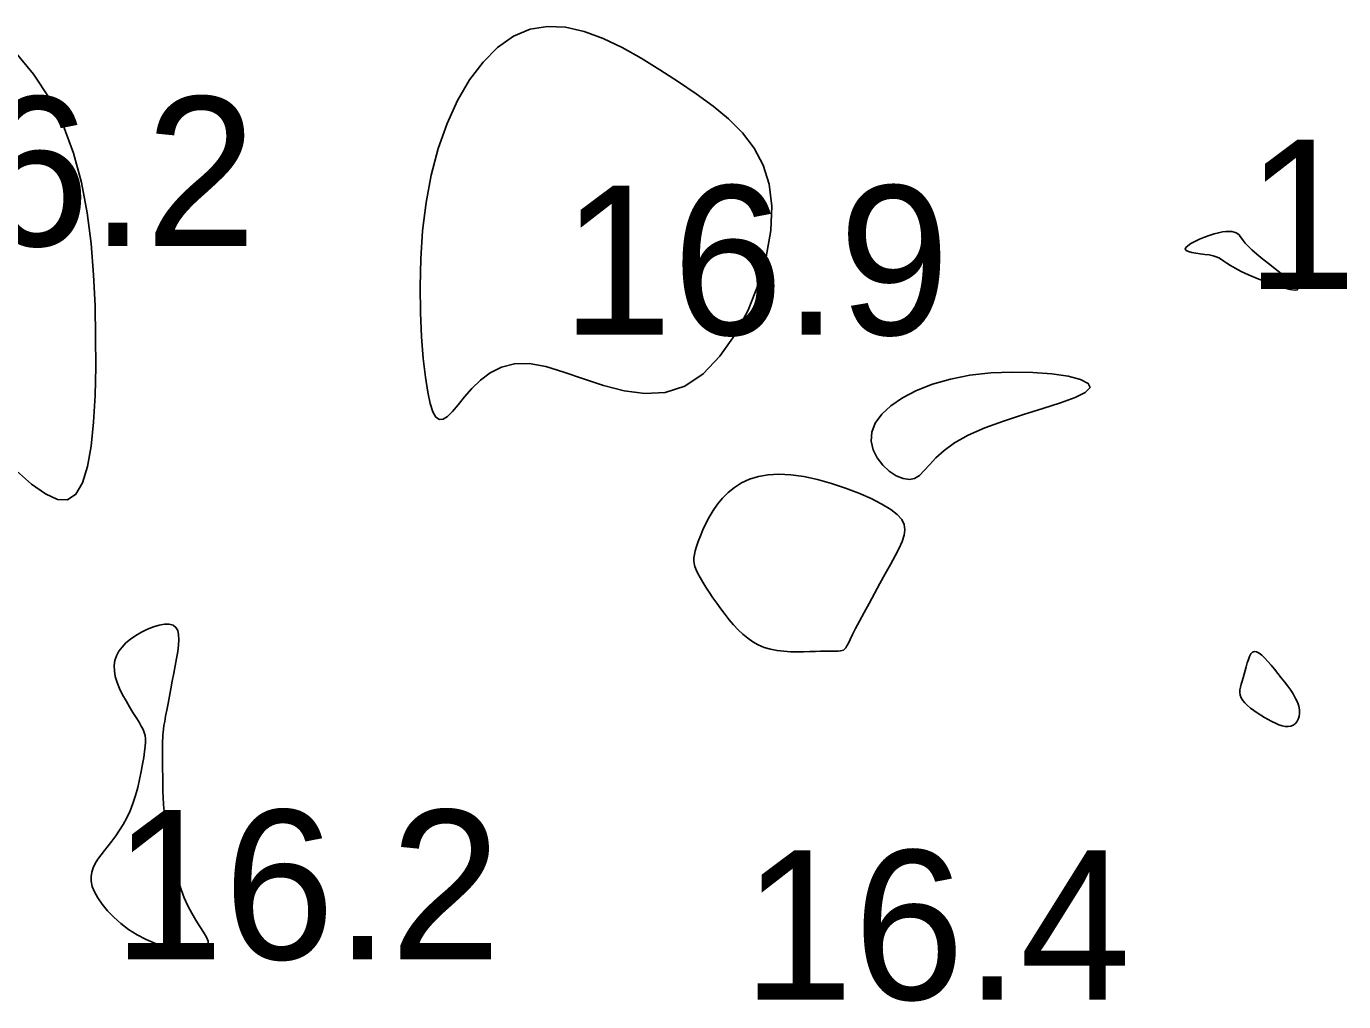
# Model space of a CAD drawing. Extents: x 3040093 to 3056816, y 408076 to 509144.
# Drawn here: x 3046434.79 to 3046478.93, y 434737 to 434769.69 of the extents above; entities that cross this region are included whole.
import ezdxf

# ---------------------------------------------------------------- set-up
doc = ezdxf.new("R2010")
doc.units = 0
doc.layers.add('V-CHAN-CONT-EL17', color=7, linetype='Continuous')
doc.layers.add('V-TOPO-SOUN-0610', color=7, linetype='Continuous')

msp = doc.modelspace()

# ---------------------------------------------------------------- linework, layer by layer
at = {"layer": 'V-CHAN-CONT-EL17'}
for points in [[(3046448.589, 434765.596), (3046448.885, 434766.433), (3046449.237, 434767.204), (3046449.64, 434767.895), (3046450.089, 434768.493), (3046450.579, 434768.985), (3046451.106, 434769.357), (3046451.664, 434769.594), (3046452.25, 434769.69), (3046452.857, 434769.657), (3046453.48, 434769.514), (3046454.113, 434769.282), (3046454.75, 434768.978), (3046455.387, 434768.623), (3046456.016, 434768.234), (3046456.634, 434767.832), (3046457.231, 434767.429), (3046457.798, 434767.019), (3046458.318, 434766.588), (3046458.78, 434766.124), (3046459.169, 434765.612), (3046459.471, 434765.041), (3046459.674, 434764.396), (3046459.762, 434763.666), (3046459.727, 434762.845), (3046459.575, 434761.964), (3046459.319, 434761.063), (3046458.968, 434760.181), (3046458.534, 434759.357), (3046458.028, 434758.63), (3046457.461, 434758.041), (3046456.845, 434757.628), (3046456.191, 434757.417), (3046455.511, 434757.379), (3046454.819, 434757.471), (3046454.128, 434757.651), (3046453.45, 434757.875), (3046452.8, 434758.102), (3046452.19, 434758.288), (3046451.633, 434758.392), (3046451.139, 434758.38), (3046450.706, 434758.266), (3046450.328, 434758.075), (3046449.999, 434757.829), (3046449.714, 434757.552), (3046449.468, 434757.269), (3046449.253, 434757.004), (3046449.066, 434756.779), (3046448.901, 434756.617), (3046448.754, 434756.527), (3046448.625, 434756.517), (3046448.511, 434756.595), (3046448.409, 434756.768), (3046448.318, 434757.043), (3046448.235, 434757.429), (3046448.159, 434757.932), (3046448.088, 434758.555), (3046448.03, 434759.284), (3046447.99, 434760.097), (3046447.978, 434760.973), (3046448.001, 434761.893), (3046448.066, 434762.835), (3046448.181, 434763.78), (3046448.354, 434764.707)], [(3046475.288, 434761.581), (3046475.132, 434761.672), (3046475.01, 434761.751), (3046474.912, 434761.819), (3046474.827, 434761.877), (3046474.745, 434761.926), (3046474.657, 434761.967), (3046474.552, 434761.999), (3046474.422, 434762.026), (3046474.276, 434762.047), (3046474.123, 434762.067), (3046473.974, 434762.087), (3046473.838, 434762.11), (3046473.727, 434762.138), (3046473.65, 434762.173), (3046473.618, 434762.217), (3046473.638, 434762.273), (3046473.704, 434762.338), (3046473.808, 434762.408), (3046473.941, 434762.481), (3046474.094, 434762.554), (3046474.258, 434762.622), (3046474.424, 434762.684), (3046474.584, 434762.735), (3046474.73, 434762.774), (3046474.862, 434762.8), (3046474.98, 434762.814), (3046475.084, 434762.818), (3046475.175, 434762.811), (3046475.254, 434762.795), (3046475.32, 434762.77), (3046475.375, 434762.737), (3046475.42, 434762.697), (3046475.46, 434762.648), (3046475.504, 434762.589), (3046475.558, 434762.515), (3046475.629, 434762.427), (3046475.723, 434762.322), (3046475.849, 434762.198), (3046476.013, 434762.053), (3046476.218, 434761.887), (3046476.45, 434761.707), (3046476.69, 434761.522), (3046476.921, 434761.343), (3046477.124, 434761.177), (3046477.28, 434761.035), (3046477.371, 434760.927), (3046477.38, 434760.86), (3046477.293, 434760.842), (3046477.125, 434760.867), (3046476.895, 434760.928), (3046476.621, 434761.016), (3046476.325, 434761.123), (3046476.024, 434761.241), (3046475.739, 434761.362), (3046475.489, 434761.477)], [(3046467.102, 434758.073), (3046467.815, 434758.102), (3046468.508, 434758.09), (3046469.144, 434758.041), (3046469.69, 434757.96), (3046470.109, 434757.853), (3046470.366, 434757.724), (3046470.427, 434757.579), (3046470.269, 434757.422), (3046469.924, 434757.254), (3046469.434, 434757.073), (3046468.843, 434756.881), (3046468.195, 434756.677), (3046467.533, 434756.46), (3046466.901, 434756.229), (3046466.343, 434755.986), (3046465.891, 434755.731), (3046465.537, 434755.473), (3046465.261, 434755.224), (3046465.044, 434754.995), (3046464.867, 434754.797), (3046464.709, 434754.64), (3046464.551, 434754.536), (3046464.374, 434754.497), (3046464.165, 434754.529), (3046463.934, 434754.627), (3046463.701, 434754.782), (3046463.482, 434754.984), (3046463.297, 434755.225), (3046463.161, 434755.496), (3046463.094, 434755.786), (3046463.113, 434756.087), (3046463.232, 434756.39), (3046463.448, 434756.689), (3046463.755, 434756.975), (3046464.145, 434757.243), (3046464.611, 434757.486), (3046465.148, 434757.697), (3046465.747, 434757.869), (3046466.402, 434757.996)], [(3046458.057, 434750.165), (3046457.921, 434750.352), (3046457.79, 434750.538), (3046457.666, 434750.72), (3046457.552, 434750.895), (3046457.449, 434751.061), (3046457.359, 434751.215), (3046457.285, 434751.352), (3046457.227, 434751.473), (3046457.185, 434751.58), (3046457.16, 434751.68), (3046457.149, 434751.777), (3046457.153, 434751.878), (3046457.171, 434751.987), (3046457.202, 434752.111), (3046457.246, 434752.255), (3046457.302, 434752.422), (3046457.371, 434752.609), (3046457.454, 434752.811), (3046457.552, 434753.024), (3046457.666, 434753.242), (3046457.797, 434753.46), (3046457.946, 434753.673), (3046458.115, 434753.877), (3046458.305, 434754.066), (3046458.517, 434754.236), (3046458.754, 434754.384), (3046459.019, 434754.507), (3046459.314, 434754.599), (3046459.641, 434754.658), (3046460.004, 434754.68), (3046460.403, 434754.661), (3046460.839, 434754.598), (3046461.3, 434754.498), (3046461.77, 434754.368), (3046462.236, 434754.213), (3046462.681, 434754.042), (3046463.092, 434753.86), (3046463.453, 434753.676), (3046463.749, 434753.495), (3046463.97, 434753.324), (3046464.118, 434753.157), (3046464.201, 434752.99), (3046464.226, 434752.817), (3046464.201, 434752.631), (3046464.132, 434752.428), (3046464.028, 434752.2), (3046463.894, 434751.944), (3046463.738, 434751.654), (3046463.568, 434751.34), (3046463.388, 434751.011), (3046463.205, 434750.677), (3046463.026, 434750.35), (3046462.857, 434750.038), (3046462.704, 434749.754), (3046462.574, 434749.506), (3046462.47, 434749.302), (3046462.39, 434749.141), (3046462.329, 434749.016), (3046462.281, 434748.923), (3046462.241, 434748.856), (3046462.204, 434748.811), (3046462.165, 434748.782), (3046462.118, 434748.764), (3046462.06, 434748.753), (3046461.988, 434748.747), (3046461.902, 434748.744), (3046461.801, 434748.743), (3046461.684, 434748.743), (3046461.549, 434748.744), (3046461.397, 434748.744), (3046461.226, 434748.741), (3046461.036, 434748.735), (3046460.831, 434748.729), (3046460.614, 434748.727), (3046460.391, 434748.73), (3046460.164, 434748.743), (3046459.939, 434748.769), (3046459.72, 434748.811), (3046459.51, 434748.872), (3046459.313, 434748.954), (3046459.129, 434749.057), (3046458.956, 434749.178), (3046458.791, 434749.315), (3046458.635, 434749.466), (3046458.485, 434749.629), (3046458.339, 434749.801), (3046458.197, 434749.98)], [(3046437.403, 434742.065), (3046437.525, 434742.219), (3046437.651, 434742.383), (3046437.78, 434742.556), (3046437.909, 434742.742), (3046438.033, 434742.942), (3046438.152, 434743.158), (3046438.261, 434743.392), (3046438.358, 434743.644), (3046438.444, 434743.909), (3046438.518, 434744.18), (3046438.583, 434744.45), (3046438.637, 434744.713), (3046438.682, 434744.961), (3046438.718, 434745.188), (3046438.746, 434745.388), (3046438.766, 434745.554), (3046438.777, 434745.694), (3046438.777, 434745.813), (3046438.765, 434745.919), (3046438.739, 434746.021), (3046438.698, 434746.124), (3046438.639, 434746.237), (3046438.563, 434746.367), (3046438.468, 434746.519), (3046438.359, 434746.691), (3046438.243, 434746.879), (3046438.126, 434747.078), (3046438.013, 434747.283), (3046437.912, 434747.491), (3046437.828, 434747.696), (3046437.767, 434747.895), (3046437.735, 434748.084), (3046437.732, 434748.263), (3046437.757, 434748.431), (3046437.81, 434748.591), (3046437.889, 434748.742), (3046437.994, 434748.885), (3046438.124, 434749.021), (3046438.277, 434749.15), (3046438.453, 434749.272), (3046438.645, 434749.384), (3046438.845, 434749.482), (3046439.046, 434749.561), (3046439.24, 434749.618), (3046439.419, 434749.649), (3046439.577, 434749.649), (3046439.705, 434749.615), (3046439.798, 434749.544), (3046439.858, 434749.438), (3046439.89, 434749.3), (3046439.898, 434749.134), (3046439.886, 434748.943), (3046439.859, 434748.732), (3046439.821, 434748.502), (3046439.775, 434748.259), (3046439.727, 434748.005), (3046439.677, 434747.746), (3046439.628, 434747.487), (3046439.579, 434747.234), (3046439.533, 434746.993), (3046439.491, 434746.769), (3046439.453, 434746.567), (3046439.422, 434746.394), (3046439.398, 434746.253), (3046439.38, 434746.136), (3046439.368, 434746.035), (3046439.36, 434745.94), (3046439.356, 434745.844), (3046439.354, 434745.736), (3046439.353, 434745.608), (3046439.353, 434745.451), (3046439.353, 434745.258), (3046439.353, 434745.037), (3046439.353, 434744.796), (3046439.355, 434744.545), (3046439.358, 434744.294), (3046439.363, 434744.052), (3046439.371, 434743.828), (3046439.383, 434743.633), (3046439.398, 434743.472), (3046439.416, 434743.344), (3046439.436, 434743.243), (3046439.457, 434743.166), (3046439.478, 434743.106), (3046439.498, 434743.059), (3046439.517, 434743.02), (3046439.532, 434742.984), (3046439.545, 434742.946), (3046439.555, 434742.902), (3046439.564, 434742.848), (3046439.574, 434742.78), (3046439.585, 434742.692), (3046439.598, 434742.582), (3046439.617, 434742.444), (3046439.64, 434742.275), (3046439.671, 434742.072), (3046439.709, 434741.84), (3046439.758, 434741.586), (3046439.817, 434741.316), (3046439.889, 434741.037), (3046439.974, 434740.755), (3046440.075, 434740.478), (3046440.193, 434740.212), (3046440.326, 434739.963), (3046440.467, 434739.732), (3046440.603, 434739.522), (3046440.724, 434739.332), (3046440.819, 434739.166), (3046440.876, 434739.023), (3046440.884, 434738.905), (3046440.832, 434738.814), (3046440.713, 434738.749), (3046440.534, 434738.713), (3046440.306, 434738.704), (3046440.039, 434738.723), (3046439.743, 434738.77), (3046439.431, 434738.845), (3046439.112, 434738.948), (3046438.797, 434739.08), (3046438.497, 434739.239), (3046438.214, 434739.421), (3046437.952, 434739.62), (3046437.715, 434739.831), (3046437.504, 434740.048), (3046437.324, 434740.265), (3046437.178, 434740.476), (3046437.067, 434740.677), (3046436.995, 434740.862), (3046436.958, 434741.033), (3046436.953, 434741.193), (3046436.978, 434741.344), (3046437.027, 434741.49), (3046437.097, 434741.632), (3046437.186, 434741.773), (3046437.289, 434741.917)], [(3046476.153, 434746.6), (3046476.03, 434746.678), (3046475.912, 434746.758), (3046475.801, 434746.841), (3046475.7, 434746.925), (3046475.613, 434747.011), (3046475.542, 434747.097), (3046475.49, 434747.184), (3046475.459, 434747.271), (3046475.446, 434747.359), (3046475.449, 434747.45), (3046475.465, 434747.543), (3046475.491, 434747.641), (3046475.523, 434747.745), (3046475.558, 434747.855), (3046475.594, 434747.972), (3046475.628, 434748.097), (3046475.661, 434748.225), (3046475.695, 434748.351), (3046475.732, 434748.467), (3046475.772, 434748.57), (3046475.818, 434748.652), (3046475.872, 434748.709), (3046475.935, 434748.734), (3046476.009, 434748.724), (3046476.092, 434748.681), (3046476.184, 434748.611), (3046476.283, 434748.517), (3046476.387, 434748.404), (3046476.496, 434748.277), (3046476.607, 434748.141), (3046476.721, 434747.999), (3046476.834, 434747.857), (3046476.945, 434747.715), (3046477.052, 434747.574), (3046477.151, 434747.435), (3046477.24, 434747.298), (3046477.316, 434747.164), (3046477.377, 434747.033), (3046477.42, 434746.906), (3046477.443, 434746.784), (3046477.447, 434746.669), (3046477.433, 434746.562), (3046477.404, 434746.466), (3046477.359, 434746.383), (3046477.302, 434746.315), (3046477.233, 434746.263), (3046477.153, 434746.23), (3046477.064, 434746.217), (3046476.968, 434746.223), (3046476.865, 434746.245), (3046476.755, 434746.281), (3046476.641, 434746.329), (3046476.522, 434746.387), (3046476.401, 434746.453), (3046476.277, 434746.525)]]:
    msp.add_lwpolyline(points, close=True, dxfattribs=at)
msp.add_lwpolyline([(3046434.392, 434768.853), (3046435.028, 434768.089), (3046435.573, 434767.263), (3046436.016, 434766.376), (3046436.365, 434765.437), (3046436.631, 434764.455), (3046436.825, 434763.442), (3046436.958, 434762.407), (3046437.042, 434761.363), (3046437.089, 434760.319), (3046437.108, 434759.286), (3046437.11, 434758.277), (3046437.09, 434757.313), (3046437.042, 434756.418), (3046436.96, 434755.616), (3046436.838, 434754.932), (3046436.67, 434754.388), (3046436.449, 434754.008), (3046436.17, 434753.817), (3046435.828, 434753.828), (3046435.424, 434754.017), (3046434.964, 434754.348), (3046434.452, 434754.787)], dxfattribs=at)

# ---------------------------------------------------------------- texts
at = {"layer": 'V-TOPO-SOUN-0610'}
for s, p in [('16.2 ', (3046429.483, 434762.33)), ('16.2 ', (3046475.643, 434760.89)), ('16.9 ', (3046452.713, 434759.35)), ('16.2 ', (3046437.683, 434738.42)), ('16.4 ', (3046458.783, 434737.07))]:
    msp.add_text(s, height=5, dxfattribs=at).set_placement(p)

doc.saveas('drawing.dxf')
